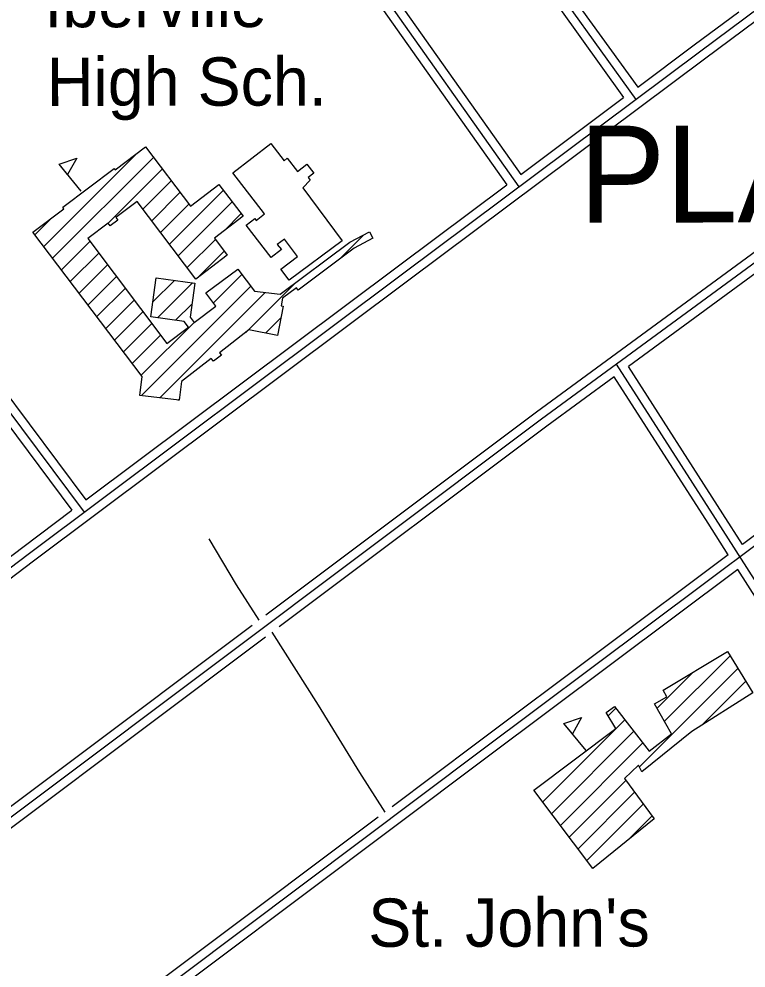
# Model space of a CAD drawing. Extents: x 3297772 to 3335630, y 634068 to 659439.
# Drawn here: x 3308802 to 3310052, y 645553 to 647184 of the extents above; entities that cross this region are included whole.
import ezdxf

# ---------------------------------------------------------------- set-up
doc = ezdxf.new("R2010")
doc.units = 0
for name, color, linetype in [('V-BLDG-IDEN', 7, 'Continuous'), ('V-BLDG-OTLN', 7, 'Continuous'), ('V-ROAD-CNTR', 7, 'Continuous'), ('V-TOPO-GNAM-IDEN', 7, 'Continuous')]:
    doc.layers.add(name, color=color, linetype=linetype)

msp = doc.modelspace()

# ---------------------------------------------------------------- linework, layer by layer
at = {"layer": 'V-BLDG-OTLN'}
for p, q in [((3308844.7, 646793.1), (3309005.6, 646954)), ((3308859.9, 646773), (3309033.2, 646946.2)), ((3308909.3, 646888.4), (3308871.1, 646934.6)), ((3308955.3, 646833), (3309048.4, 646926.1)), ((3309015, 646857.4), (3309063.6, 646906)), ((3309030.3, 646837.3), (3309078.9, 646885.9)), ((3309060.7, 646797), (3309153.5, 646889.7)), ((3309045.5, 646817.1), (3309094.1, 646865.8)), ((3309076, 646776.9), (3309168.7, 646869.6)), ((3309154.6, 646820.2), (3309183.9, 646849.5)), ((3308829.5, 646813.2), (3308858.1, 646841.9)), ((3308875.2, 646752.9), (3308924.1, 646801.8)), ((3309091.2, 646756.8), (3309139.7, 646805.2)), ((3309354.3, 646772.3), (3309395, 646813.1)), ((3308890.4, 646732.7), (3308939.3, 646781.7)), ((3309109.5, 646739.7), (3309154.9, 646785.1)), ((3308905.6, 646712.6), (3308954.5, 646761.5)), ((3308920.9, 646692.5), (3308969.7, 646741.3)), ((3309032.3, 646697.9), (3309069.2, 646734.7)), ((3309037.9, 646738.8), (3309038, 646739)), ((3309136.4, 646695.9), (3309185.4, 646744.8)), ((3308936.1, 646672.4), (3308984.9, 646721.1)), ((3309012.6, 646536.7), (3309200.4, 646724.6)), ((3309040.4, 646670.6), (3309100.3, 646730.5)), ((3309191.8, 646645.2), (3309277.2, 646730.6)), ((3308951.3, 646652.2), (3309000, 646700.9)), ((3309044, 646532.8), (3309225.3, 646714)), ((3309071.4, 646666.3), (3309099.6, 646694.5)), ((3308966.6, 646632.1), (3309015.2, 646680.8)), ((3309226, 646644.1), (3309252.7, 646670.8)), ((3308981.8, 646612), (3309030.4, 646660.6)), ((3309012.2, 646571.7), (3309103.1, 646662.6)), ((3308997, 646591.9), (3309045.6, 646640.4)), ((3309075.4, 646528.9), (3309077.9, 646531.3)), ((3309911.3, 645976.6), (3310024.4, 646089.6)), ((3309868.6, 645898.5), (3310037.8, 646067.7)), ((3309898.5, 645999.1), (3309960.6, 646061.2)), ((3309975.6, 645970.1), (3310051.3, 646045.8)), ((3309814.9, 645986.2), (3309828.2, 645999.5)), ((3309702.1, 645838), (3309843.6, 645979.5)), ((3309776.7, 645926.7), (3309738.5, 645973)), ((3309717.3, 645817.9), (3309859, 645959.6)), ((3309732.6, 645797.8), (3309874.4, 645939.6)), ((3309747.8, 645777.7), (3309845.3, 645875.2)), ((3309763, 645757.6), (3309860.2, 645854.8)), ((3309778.3, 645737.5), (3309875.2, 645834.4)), ((3309849, 645772.8), (3309890.1, 645814))]:
    msp.add_line(p, q, dxfattribs=at)
for points in [[(3309014, 646569.4), (3308826.1, 646817.7), (3308879.4, 646858), (3308877.4, 646860.7), (3308965.5, 646927.3), (3308967.3, 646925), (3309019.4, 646964.4), (3309096.7, 646862.4), (3309145.9, 646899.7), (3309187.3, 646845.1), (3309138, 646807.5), (3309160.1, 646778.1), (3309106.1, 646737.1), (3309005.1, 646870.6), (3308968.4, 646842.9), (3308971.8, 646838.3), (3308959.1, 646828.7), (3308955.6, 646833.2), (3308920.5, 646806.7), (3309056.1, 646626.4), (3309093.6, 646654.6), (3309086.3, 646664.2), (3309028.8, 646672.1), (3309037.9, 646739), (3309104.4, 646729.9), (3309096.5, 646671.4), (3309103.2, 646662.3), (3309140.6, 646690.2), (3309123.3, 646713.4), (3309178.3, 646754.3), (3309206.7, 646716.2), (3309250.9, 646711), (3309370.9, 646800.3), (3309404.4, 646818), (3309410.1, 646807.2), (3309378, 646790.2), (3309281.9, 646718), (3309278.9, 646722), (3309255.1, 646704.2), (3309252.6, 646691.3), (3309256.5, 646690.5), (3309246.7, 646640.1), (3309197.4, 646649.6), (3309146.7, 646610.4), (3309150, 646606.1), (3309136.5, 646595.7), (3309132.7, 646600.6), (3309081.5, 646561), (3309077.6, 646528.6), (3309010, 646537.1)], [(3309290.3, 646894.1), (3309357.8, 646802.6), (3309266.6, 646735.3), (3309252.4, 646754.3), (3309281.1, 646776), (3309258.4, 646805.9), (3309246.2, 646796.6), (3309253.1, 646787.7), (3309235.8, 646774.3), (3309192.9, 646829.7), (3309207.4, 646840.9), (3309209.8, 646837.8), (3309224.4, 646849.1), (3309169.7, 646919.7), (3309235.1, 646970.3), (3309257.8, 646940.5), (3309263.3, 646944.8), (3309280.7, 646922), (3309297.1, 646934.6), (3309308.7, 646919.3), (3309299.4, 646911.5), (3309302.9, 646907.2)], [(3308871.1, 646934.6), (3308901.6, 646944.8), (3308885.8, 646916.8)], [(3309686.8, 645858.2), (3309828.1, 645964.2), (3309811.2, 645992.2), (3309825.9, 646002.5), (3309885.1, 645925.7), (3309923.4, 645955.3), (3309894.2, 646006.7), (3309915.4, 646019.1), (3309909.2, 646030.4), (3310020, 646096.7), (3310063.6, 646025.7), (3309958.5, 645959.3), (3309872.9, 645890.1), (3309867.1, 645901.3), (3309842.7, 645878.7), (3309893.7, 645809.1), (3309788.6, 645723.9)], [(3309738.5, 645973), (3309769, 645983.2), (3309753.2, 645955.2)]]:
    msp.add_lwpolyline(points, close=True, dxfattribs=at)
at = {"layer": 'V-ROAD-CNTR'}
for points in [[(3309369.3, 647725.5), (3309741.9, 647212.9), (3309862.2, 647045.7)], [(3309390.9, 647721.3), (3309754.1, 647221.7), (3309865.5, 647066.9)], [(3309365.4, 647705.3), (3309729.8, 647204.2), (3309841.4, 647048.9)], [(3309165.1, 647597.5), (3309661.5, 646895.7)], [(3309186.5, 647593.2), (3309664.8, 646916.9)], [(3309161.1, 647577.2), (3309640.8, 646899)], [(3308001.9, 645644.7), (3308818, 646264.4), (3309463.4, 646747.7), (3309971.6, 647127.5), (3310366.6, 647422.1)], [(3308380, 645913), (3308827.1, 646252.4), (3309472.4, 646735.7), (3309980.6, 647115.5), (3310362.4, 647400.3)], [(3309865.5, 647066.9), (3309962.7, 647139.5), (3310039.3, 647196.7)], [(3310531.2, 647124), (3309691.4, 646508), (3309226.6, 646159.3)], [(3310551.2, 647120.1), (3309700.4, 646496), (3308563.2, 645642.9)], [(3310546.9, 647098.3), (3309849.5, 646586.8)], [(3308349.9, 647088.1), (3308563.9, 646805.9), (3308914.2, 646336.4)], [(3308371.8, 647084.1), (3308575.9, 646814.9), (3308917.3, 646357.5)], [(3309664.8, 646916.9), (3309841.4, 647048.9)], [(3308471.3, 646903.3), (3308551.9, 646796.9), (3308893.3, 646339.5)], [(3308917.3, 646357.5), (3309454.4, 646759.7), (3309640.8, 646899)], [(3310752.4, 646791.8), (3309595.6, 645925.3), (3308470.3, 645080.2)], [(3310732.5, 646795.6), (3310045.4, 646280.9)], [(3310352.8, 645772.2), (3309999.2, 646325.3), (3309829.2, 646590.5)], [(3310045.4, 646280.9), (3310011.8, 646333.4), (3309849.5, 646586.8)], [(3309825.2, 646569), (3309709.3, 646484), (3309249.6, 646139.1)], [(3310021.3, 646262.9), (3309986.6, 646317.2), (3309825.2, 646569)], [(3308655.2, 646159.6), (3308809, 646276.4), (3308893.3, 646339.5)], [(3309214.8, 646150.5), (3309175.8, 646211.6), (3309128.9, 646290.5)], [(3310021.3, 646262.9), (3309586.6, 645937.3), (3309443.8, 645830)], [(3310037.5, 646237.5), (3309604.6, 645913.3), (3308820.2, 645324.1)], [(3310334, 645773.9), (3310037.5, 646237.5)], [(3309202.7, 646141.5), (3308566.2, 645663.9)], [(3309431.6, 645820.8), (3309387.8, 645888.6), (3309316.7, 646004.3), (3309237.6, 646130.1)], [(3309225.8, 646121.2), (3308584.1, 645639.9)], [(3309419.5, 645811.8), (3308802.2, 645348.2)]]:
    msp.add_lwpolyline(points, dxfattribs=at)

# ---------------------------------------------------------------- texts
at = {"layer": 'V-BLDG-IDEN'}
for s, p in [('Iberville', (3308845.9, 647169.8)), ('High Sch.', (3308850.1, 647034.7)), ("St. John's", (3309402.4, 645589.1))]:
    msp.add_text(s, height=83, rotation=0.0734, dxfattribs=at).set_placement(p)
at = {"layer": 'V-TOPO-GNAM-IDEN'}
msp.add_text('PLAQUEMINE', height=166.51, rotation=0.0733, dxfattribs=at).set_placement((3309764.7, 646834))

doc.saveas('drawing.dxf')
